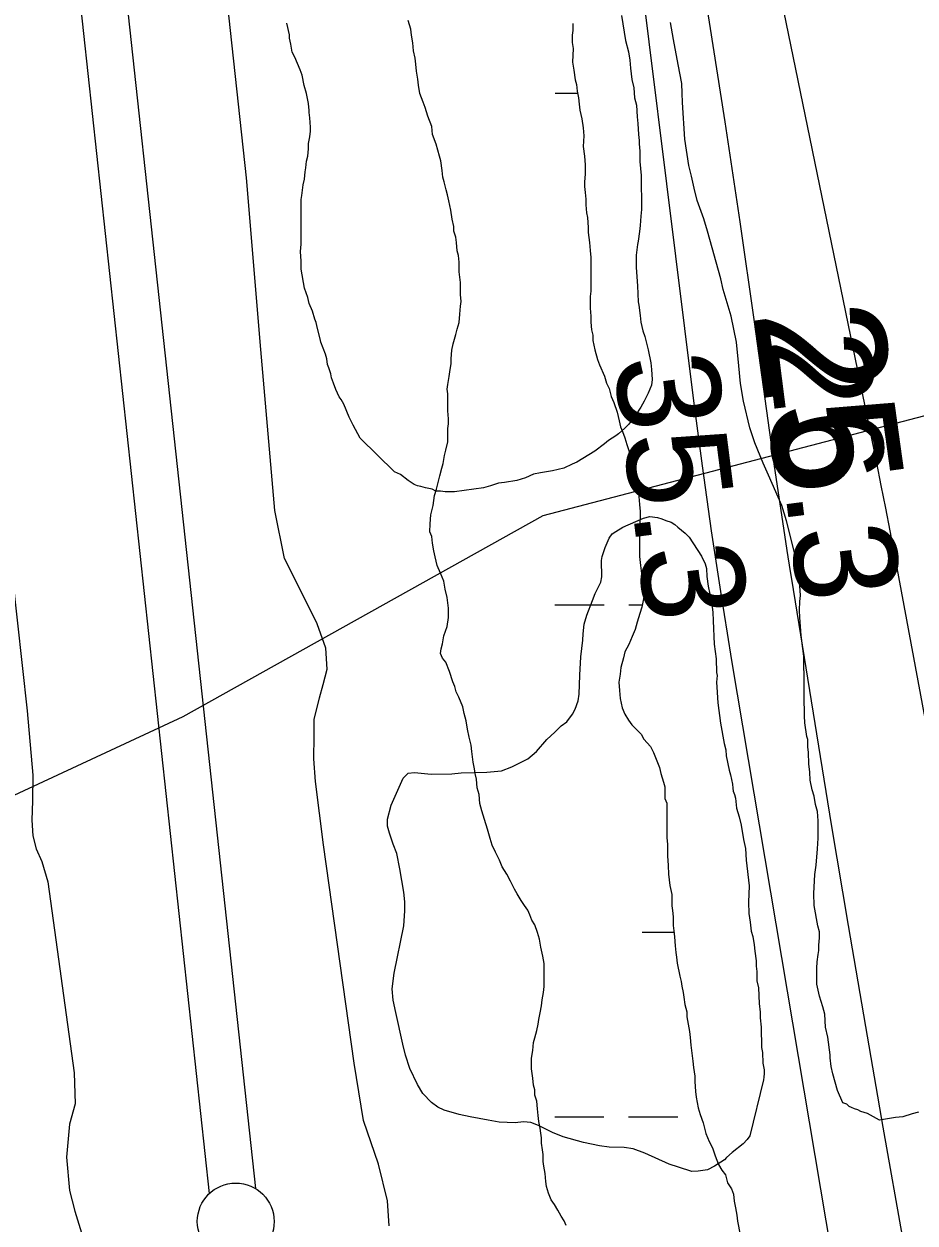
# Model space of a CAD drawing. Extents: x 3250478 to 3288318, y 788638 to 816472.
# Drawn here: x 3273546 to 3274126, y 803186 to 803965 of the extents above; entities that cross this region are included whole.
import ezdxf

# ---------------------------------------------------------------- set-up
doc = ezdxf.new("R2010")
doc.units = 0
for name, color, linetype in [('V-LEVE-TOET', 7, 'Continuous'), ('V-RIVR-RANG', 7, 'Continuous'), ('V-SITE-VEGE', 7, 'Continuous'), ('V-SURV-LINE', 7, 'Continuous'), ('V-TOPO-MAJR', 7, 'Continuous'), ('V-TOPO-MAJR-IDEN', 7, 'Continuous'), ('V-TOPO-MINR', 7, 'Continuous'), ('V-UTIL-LINE', 7, 'Continuous'), ('V-WETL-SWMP', 7, 'Continuous')]:
    doc.layers.add(name, color=color, linetype=linetype)

msp = doc.modelspace()

# ---------------------------------------------------------------- linework, layer by layer
at = {"layer": 'V-LEVE-TOET'}
for points in [[(3273373.99, 804813.08), (3273408.65, 804676.71), (3273425.79, 804586.99), (3273439.52, 804492.16), (3273447.27, 804417.56), (3273475.66, 804147.11), (3273501.24, 803928.03), (3273518.87, 803768.19), (3273538.42, 803606.86), (3273548.31, 803518.42), (3273551.98, 803476.65), (3273551.78, 803460.02), (3273551.37, 803447.45), (3273552.01, 803437.21), (3273554.16, 803428.9), (3273557.79, 803420.59), (3273561.64, 803407.38), (3273578.81, 803283.14), (3273579.47, 803263.1), (3273575.85, 803249.89), (3273573.96, 803228.36), (3273575.9, 803206.83), (3273579.32, 803193.41), (3273583.6, 803179.13)], [(3273782.74, 803200.03), (3273776.75, 803223.9), (3273767.13, 803252.24), (3273760.91, 803289.53), (3273740.95, 803431.47), (3273735.8, 803472.6), (3273734.72, 803487.31), (3273734.92, 803502.01), (3273734.91, 803512.88), (3273738.3, 803526.95), (3273740.85, 803535.69), (3273743.4, 803545.5), (3273742.53, 803559.35), (3273736.98, 803575.12), (3273726.08, 803597.06), (3273715.62, 803617.52), (3273709.41, 803648.84), (3273700.35, 803753.48), (3273690.87, 803864.95), (3273665.92, 804094.69)], [(3273783.82, 803183.84), (3273782.74, 803200.03)]]:
    msp.add_lwpolyline(points, dxfattribs=at)
at = {"layer": 'V-SITE-VEGE'}
for points in [[(3273854.81, 803666.53), (3273849.55, 803664.77), (3273845.16, 803663.45), (3273826.27, 803660.79), (3273820.13, 803660.79), (3273817.05, 803661.22), (3273813.98, 803661.22), (3273811.79, 803662.54), (3273807.39, 803663.41), (3273804.32, 803664.29), (3273802.12, 803664.72), (3273799.93, 803665.6), (3273795.97, 803668.23), (3273791.14, 803672.18), (3273787.18, 803673.93), (3273764.77, 803695.86), (3273760.37, 803704.21), (3273757.73, 803709.47), (3273754.2, 803717.81), (3273752.45, 803720.88), (3273751.12, 803722.64), (3273748.93, 803727.47), (3273747.6, 803731.42), (3273746.28, 803734.93), (3273745.84, 803737.56), (3273744.52, 803741.52), (3273743.64, 803743.71), (3273743.2, 803747.22), (3273742.32, 803750.3), (3273739.23, 803758.2), (3273738.79, 803760.39), (3273737.03, 803766.98), (3273736.15, 803770.93), (3273735.27, 803773.12), (3273733.94, 803778.39), (3273731.75, 803783.22), (3273730.86, 803787.17), (3273728.66, 803793.32), (3273726.46, 803805.61), (3273726.45, 803810.88), (3273726, 803817.03), (3273726.44, 803821.86), (3273726.41, 803850.84), (3273726.85, 803853.48), (3273727.72, 803860.51), (3273728.59, 803864.02), (3273729.03, 803868.85), (3273729.46, 803871.48), (3273729.9, 803875.88), (3273730.77, 803878.95), (3273731.21, 803883.78), (3273731.2, 803887.3), (3273732.08, 803891.69), (3273732.52, 803895.2), (3273732.51, 803897.84), (3273732.02, 803903.98), (3273731.73, 803907.46), (3273731.6, 803908.81), (3273731.18, 803913.2), (3273729.86, 803919.79), (3273728.53, 803925.06), (3273727.21, 803931.64), (3273725.89, 803935.16), (3273722.37, 803943.5), (3273720.61, 803946.57), (3273719.73, 803951.84), (3273718.84, 803955.79), (3273718.84, 803957.98), (3273717.08, 803965.45)], [(3273934.88, 803970.49), (3273937.53, 803954.24), (3273939.3, 803946.78), (3273940.18, 803941.51), (3273940.62, 803936.24), (3273941.51, 803928.78), (3273942.83, 803923.51), (3273943.28, 803916.92), (3273944.6, 803912.09), (3273945.05, 803904.63), (3273945.49, 803900.24), (3273945.94, 803893.21), (3273946.38, 803889.26), (3273946.38, 803887.06), (3273946.83, 803882.23), (3273946.83, 803875.65), (3273947.72, 803866.43), (3273947.74, 803844.47), (3273947.31, 803840.08), (3273946.87, 803833.93), (3273946.44, 803829.98), (3273945.56, 803823.83), (3273945.13, 803821.63), (3273944.26, 803814.61), (3273944.26, 803806.7), (3273945.15, 803794.84), (3273945.6, 803784.31), (3273946.04, 803782.11), (3273946.93, 803775.52), (3273947.37, 803771.13), (3273948.7, 803765.43), (3273950.02, 803761.92), (3273952.22, 803753.13), (3273953.98, 803744.79), (3273954.43, 803740.4), (3273954.87, 803733.82), (3273954.44, 803730.3), (3273952.25, 803725.03), (3273949.62, 803719.76), (3273947.43, 803715.8), (3273946.11, 803714.05), (3273943.92, 803710.53), (3273941.72, 803707.89), (3273939.53, 803704.82), (3273936.9, 803702.18), (3273932.95, 803698.66), (3273931.2, 803697.34), (3273926.37, 803694.27), (3273923.73, 803692.07), (3273917.59, 803687.23), (3273905.74, 803680.19), (3273902.67, 803678.87), (3273897.4, 803676.23), (3273889.94, 803674.47), (3273882.04, 803673.15), (3273877.64, 803672.26), (3273872.38, 803670.06), (3273866.67, 803668.3), (3273858.77, 803666.97), (3273854.81, 803666.53)], [(3273974.45, 803914.01), (3273974.36, 803920.05), (3273973.97, 803926.37), (3273971.75, 803938.71), (3273968.61, 803954.78), (3273966.7, 803965.97)], [(3274127.9, 803257.57), (3274123.88, 803256.64), (3274117.88, 803254.53), (3274112.99, 803254.16), (3274102.65, 803252.56), (3274094.82, 803256.74), (3274090.48, 803258.11), (3274088.45, 803259.23), (3274086.42, 803259.77), (3274084.4, 803260.6), (3274082.94, 803261.44), (3274081.48, 803262.86), (3274078.88, 803263.68), (3274075.29, 803271.67), (3274072.24, 803282.56), (3274071.3, 803287.44), (3274070.63, 803292.89), (3274070.6, 803294.91), (3274068.97, 803306.39), (3274067.43, 803312.98), (3274067, 803321.32), (3274065.77, 803326.19), (3274063.65, 803333.06), (3274061.79, 803340.8), (3274061.91, 803351.16), (3274062.13, 803355.48), (3274062.63, 803360.09), (3274063.16, 803362.69), (3274063.1, 803366.15), (3274063.6, 803371.05), (3274063.54, 803374.79), (3274062.61, 803378.8), (3274060.09, 803391.99), (3274059.97, 803399.76), (3274060.63, 803412.15), (3274061.39, 803418.2), (3274062.37, 803428.86), (3274062.83, 803435.78), (3274062.69, 803444.69), (3274062.65, 803447), (3274062.26, 803453.03), (3274061.04, 803457.61), (3274060.08, 803463.07), (3274058.87, 803467.08), (3274057.61, 803473.39), (3274057.24, 803478.56), (3274056.58, 803484.02), (3274056.46, 803491.49), (3274056.11, 803495.23), (3274056.03, 803499.83), (3274055.42, 803501.84), (3274054.13, 803510.74), (3274053.76, 803515.33), (3274053.56, 803527.99), (3274053.72, 803535.48), (3274053.42, 803553.89), (3274052.77, 803559.06), (3274051.76, 803567.38), (3274050.71, 803579.17), (3274050.63, 803584.06), (3274050.83, 803589.53), (3274051.34, 803593.56), (3274050.61, 803602.76), (3274049.64, 803609.65), (3274047.43, 803621.41), (3274042.2, 803642.04), (3274039.16, 803652.07), (3274030.49, 803671.78), (3274026.92, 803679.49), (3274021.52, 803692.64), (3274018.2, 803702.36), (3274014.17, 803719.85), (3274012.25, 803731.33), (3274011.21, 803742.82), (3274009.52, 803758.05), (3274007.94, 803766.65), (3274006.08, 803774.97), (3274000.9, 803792.44), (3273999.35, 803799.32), (3273990.79, 803830.26), (3273988.35, 803838.27), (3273984.13, 803850.29), (3273981.98, 803858.31), (3273980.42, 803866.05), (3273978.58, 803872.93), (3273976, 803890.15), (3273974.45, 803914.01)], [(3274018.33, 803242.33), (3274016.54, 803239.93), (3274013.99, 803237.01), (3274006.89, 803231.43), (3274003.21, 803228.2), (3274001.79, 803226.74), (3273995.24, 803222.6), (3273990.67, 803220.22), (3273984.65, 803219.27), (3273980.62, 803219.2), (3273971.94, 803221.94), (3273965.87, 803223.85), (3273949.92, 803231.07), (3273942.4, 803233.83), (3273936.63, 803234.59), (3273926.84, 803235.01), (3273920.5, 803235.77), (3273910.1, 803237.9), (3273896.81, 803241.71), (3273889.85, 803244.48), (3273880.86, 803248.93), (3273875.94, 803250.87), (3273871.04, 803251.36), (3273865.58, 803250.7), (3273855.22, 803251.1), (3273848, 803252.43), (3273836.46, 803254.54), (3273829.24, 803256.15), (3273819.41, 803258.87), (3273815.35, 803260.82), (3273811.27, 803263.91), (3273805.7, 803269.86), (3273802.16, 803275.56), (3273797.09, 803286.13), (3273794.36, 803294.71), (3273792.52, 803301.88), (3273788.16, 803322.53), (3273786.3, 803330.55), (3273785.6, 803337.73), (3273786.88, 803348.11), (3273793.28, 803378.72), (3273793.98, 803388.51), (3273793.89, 803394.27), (3273793.21, 803400.59), (3273790.66, 803415.8), (3273788.77, 803425.83), (3273786.37, 803431.84), (3273783.95, 803438.99), (3273782.73, 803443.58), (3273782.65, 803448.18), (3273785.1, 803457.14), (3273788.42, 803464.96), (3273792.86, 803474.82), (3273795.98, 803478.04), (3273800.29, 803478.39), (3273810.95, 803477.42), (3273824.47, 803477.64), (3273830.5, 803478.31), (3273847.19, 803478.58), (3273856.67, 803479.6), (3273863.53, 803482.02), (3273873.8, 803487.36), (3273879.48, 803492.06), (3273886.26, 803499.94), (3273891.36, 803504.63), (3273895.61, 803508.72), (3273899.31, 803511.37), (3273902.97, 803516.33), (3273904.64, 803519.52), (3273906.57, 803525.02), (3273907.36, 803529.35), (3273907.73, 803541.72), (3273908.4, 803553.53), (3273909.67, 803564.49), (3273909.89, 803568.52), (3273910.65, 803574.86), (3273912.28, 803580.65), (3273915.86, 803590.2), (3273917.8, 803594.83), (3273920.3, 803600.06), (3273921.42, 803602.09), (3273921.94, 803605.55), (3273921.77, 803616.19), (3273922.3, 803618.79), (3273924.22, 803624.58), (3273926.71, 803630.66), (3273928.68, 803633.57), (3273931.24, 803635.05), (3273935.8, 803638.01), (3273949.23, 803643.69), (3273953.24, 803644.91), (3273958.14, 803644.12), (3273961.04, 803643.31), (3273963.64, 803642.2), (3273967.11, 803641.1), (3273969.44, 803639.71), (3273971.48, 803638.01), (3273976.15, 803634.06), (3273978.78, 803631.51), (3273986.75, 803618.98), (3273989.14, 803614.13)], [(3273989.14, 803614.13), (3273990.05, 803610.98), (3273990.42, 803605.8), (3273991.1, 803599.48), (3273992.34, 803594.33), (3273993.28, 803589.45), (3273994.25, 803582.56), (3273994.34, 803577.09), (3273995.17, 803561.86), (3273996.47, 803552.38), (3273996.62, 803543.46), (3273996.94, 803541.45), (3273996.72, 803537.14), (3273996.77, 803533.97), (3273997.52, 803523.62), (3273999.17, 803510.42), (3274001.69, 803497.22), (3274002.62, 803493.21), (3274002.97, 803489.19), (3274004.85, 803480.01), (3274005.76, 803476.86), (3274007.01, 803470.83), (3274007.34, 803468.25), (3274007.38, 803466.23), (3274008.27, 803464.24), (3274008.89, 803461.66), (3274009.57, 803455.34), (3274011.39, 803449.61), (3274012.63, 803444.17), (3274014.21, 803434.98), (3274015.47, 803428.96), (3274015.87, 803421.49), (3274017.88, 803404.83), (3274017.47, 803394.18), (3274017.59, 803386.7), (3274018.55, 803381.24), (3274019.22, 803375.21), (3274020.14, 803371.78), (3274021.09, 803366.32), (3274021.45, 803362.3), (3274022.41, 803355.98), (3274022.47, 803352.53), (3274022.81, 803349.08), (3274022.91, 803343.05), (3274023.85, 803338.46), (3274024.3, 803328.39), (3274024.97, 803322.65), (3274025.03, 803318.91), (3274025.7, 803312.88), (3274025.92, 803299.65), (3274026.55, 803296.49), (3274026.66, 803289.58), (3274027.6, 803285.28), (3274027.64, 803282.7), (3274027.39, 803280.39), (3274027.13, 803278.66), (3274018.33, 803242.33)]]:
    msp.add_lwpolyline(points, dxfattribs=at)
at = {"layer": 'V-SURV-LINE'}
for points in [[(3273666.85, 803204.82), (3273520.1, 804557.07)], [(3273549.92, 804560.32), (3273696.68, 803208.07)]]:
    msp.add_lwpolyline(points, dxfattribs=at)
msp.add_circle((3273683.92, 803186.58), 25, dxfattribs=at)
at = {"layer": 'V-TOPO-MAJR'}
for points in [[(3273838.68, 804774.89), (3273849.71, 804720.8), (3273923.55, 804363.17), (3273928.34, 804339.34), (3273932.94, 804315.47), (3273937.29, 804291.56), (3273941.45, 804267.61), (3273981.27, 804030.82), (3273991.88, 803966.07), (3274002.12, 803901.28), (3274011.81, 803836.39), (3274021.13, 803771.45), (3274034, 803679.06), (3274036.68, 803660.28), (3274039.44, 803641.52), (3274042.33, 803622.78), (3274044.52, 803608.99)], [(3274044.52, 803608.99), (3274045.3, 803604.04), (3274060.51, 803510.2), (3274071.29, 803444.57), (3274082.25, 803378.98), (3274093.49, 803313.43), (3274104.9, 803247.92), (3274118.06, 803173.34)]]:
    msp.add_lwpolyline(points, dxfattribs=at)
at = {"layer": 'V-TOPO-MINR'}
for points in [[(3273844.91, 805038.03), (3273953.93, 804436.8), (3273957.39, 804417.67), (3273960.85, 804398.54), (3273964.3, 804379.41), (3273967.75, 804360.28), (3273971.19, 804341.14), (3273974.63, 804322.01), (3273978.07, 804302.88), (3273981.5, 804283.74), (3273995.07, 804208.2), (3274005.5, 804151.33), (3274016.21, 804094.52), (3274027.34, 804037.79), (3274038.75, 803981.11), (3274100.59, 803679.62), (3274103.57, 803664.91), (3274106.49, 803650.19), (3274109.34, 803635.45), (3274112.13, 803620.7), (3274153.86, 803397.07), (3274168.46, 803316.24), (3274182.44, 803235.3), (3274190.32, 803186.22)], [(3273789.76, 804810.11), (3273809.05, 804726.99), (3273828.15, 804643.83), (3273846.98, 804560.61), (3273865.61, 804477.34), (3273898.81, 804327.78), (3273900.63, 804319.24), (3273902.35, 804310.69), (3273903.93, 804302.11), (3273905.42, 804293.52), (3273914.38, 804238.87), (3273920.07, 804202.9), (3273925.47, 804166.89), (3273930.45, 804130.83), (3273935.15, 804094.72), (3273981.69, 803720.1), (3273987.22, 803677.79), (3273993.12, 803635.54), (3273999.58, 803593.36), (3274003.53, 803568.95)], [(3274003.53, 803568.95), (3274006.4, 803551.24), (3274071.51, 803165.04)]]:
    msp.add_lwpolyline(points, dxfattribs=at)
at = {"layer": 'V-UTIL-LINE'}
msp.add_lwpolyline([(3271479.82, 798386.9), (3272915.81, 803173.64), (3273649.65, 803514.8), (3273883.93, 803645.41), (3274287.07, 803751.09)], dxfattribs=at)
at = {"layer": 'V-WETL-SWMP'}
for p, q in [((3273891.64, 803920.02), (3273906.2, 803920.02)), ((3273891.54, 803587.35), (3273923.54, 803587.34)), ((3273939.54, 803587.33), (3273948.29, 803587.33)), ((3273948.32, 803374.73), (3273968.92, 803374.72)), ((3273891.44, 803254.67), (3273923.44, 803254.66)), ((3273939.44, 803254.66), (3273971.44, 803254.65))]:
    msp.add_line(p, q, dxfattribs=at)
for points in [[(3273830.55, 803784.63), (3273830.1, 803789.03), (3273830.1, 803796.93), (3273829.21, 803803.96), (3273829.21, 803807.03), (3273829.21, 803810.1), (3273828.76, 803814.49), (3273827.88, 803817.57), (3273827.44, 803822.84), (3273827, 803826.35), (3273825.67, 803830.3), (3273825.67, 803833.37), (3273824.79, 803838.2), (3273823.9, 803843.91), (3273822.58, 803850.06), (3273821.7, 803854.01), (3273820.82, 803857.08), (3273819.5, 803862.35), (3273818.61, 803865.42), (3273818.17, 803869.81), (3273817.29, 803875.96), (3273816.41, 803879.04), (3273814.2, 803886.94), (3273812, 803893.08), (3273811.56, 803898.35), (3273808.92, 803904.94), (3273807.15, 803910.64), (3273805.83, 803914.16), (3273803.63, 803919.86), (3273802.75, 803925.13), (3273802.3, 803929.08), (3273801.42, 803934.35), (3273800.98, 803938.74), (3273800.54, 803942.69), (3273799.65, 803947.52), (3273799.21, 803952.79), (3273798.32, 803957.62), (3273797.88, 803961.57), (3273796.12, 803967.28)], [(3273903.27, 803965.19), (3273903.27, 803960.8), (3273902.84, 803957.72), (3273902.84, 803952.89), (3273903.29, 803948.94), (3273902.86, 803940.16), (3273903.74, 803934.89), (3273904.62, 803928.74), (3273905.5, 803925.67), (3273905.95, 803921.28), (3273906.83, 803916.89), (3273907.27, 803912.94), (3273907.72, 803908.98), (3273909.04, 803903.28), (3273909.92, 803897.57), (3273910.37, 803892.3), (3273909.94, 803885.27), (3273910.82, 803879.13), (3273911.26, 803873.42), (3273911.27, 803870.34), (3273911.27, 803867.27), (3273910.83, 803862.44), (3273910.84, 803859.36), (3273911.28, 803855.41), (3273911.73, 803851.02), (3273911.73, 803847.51), (3273912.17, 803842.24), (3273912.61, 803839.17), (3273913.06, 803832.58), (3273913.06, 803829.51), (3273913.95, 803822.92), (3273914.39, 803817.65), (3273914.83, 803813.26), (3273914.84, 803810.19), (3273914.84, 803805.79), (3273914.85, 803802.72), (3273914.85, 803798.77), (3273914.85, 803795.26), (3273914.86, 803791.3), (3273914.42, 803787.79), (3273914.43, 803780.32), (3273914.87, 803775.06), (3273914.88, 803771.1), (3273915.32, 803766.27), (3273916.2, 803762.76), (3273916.21, 803759.25), (3273917.53, 803753.1), (3273919.29, 803746.96), (3273920.61, 803743.44), (3273923.69, 803735.98), (3273925.01, 803731.59), (3273926.77, 803728.08), (3273928.1, 803722.81), (3273929.86, 803718.86), (3273932.06, 803712.71), (3273933.38, 803707.01), (3273934.26, 803703.06), (3273935.58, 803699.98), (3273936.91, 803696.03), (3273938.23, 803691.64), (3273939.99, 803686.37), (3273941.31, 803681.98), (3273942.63, 803676.72), (3273944.83, 803670.13), (3273945.72, 803665.3), (3273945.72, 803661.79), (3273946.16, 803657.84), (3273946.61, 803652.57), (3273947.05, 803648.18), (3273947.06, 803644.22), (3273946.62, 803638.95), (3273946.62, 803635.44), (3273946.63, 803630.61), (3273946.63, 803627.54), (3273946.64, 803623.15), (3273946.64, 803618.75), (3273947.09, 803613.05), (3273947.53, 803609.53), (3273947.97, 803606.46), (3273948.42, 803601.19), (3273949.3, 803598.12), (3273949.3, 803592.41), (3273947.99, 803585.82), (3273946.68, 803581.87), (3273944.93, 803576.16), (3273943.61, 803571.32), (3273941.86, 803566.93)], [(3273882.81, 803326.67), (3273883.25, 803330.62), (3273884.12, 803335.45), (3273884.55, 803339.4), (3273884.55, 803343.36), (3273884.54, 803350.82), (3273884.54, 803354.33), (3273883.66, 803359.16), (3273882.33, 803364.87), (3273881.45, 803370.14), (3273880.13, 803374.53), (3273878.37, 803379.36), (3273876.61, 803382.43), (3273875.29, 803385.94), (3273873.97, 803389.02), (3273871.77, 803392.09), (3273869.57, 803395.16), (3273866.93, 803399.55), (3273865.17, 803402.62), (3273862.53, 803407.89), (3273860.33, 803412.28), (3273857.25, 803417.1), (3273855.49, 803421.49), (3273852.85, 803426.76), (3273850.65, 803431.15), (3273849.33, 803435.54), (3273847.57, 803441.69), (3273845.81, 803447.83), (3273844.04, 803453.54), (3273842.72, 803458.37), (3273842.28, 803464.08), (3273840.96, 803468.47), (3273840.51, 803474.18), (3273839.63, 803477.69), (3273839.19, 803480.76), (3273838.3, 803485.15), (3273837.86, 803488.66), (3273837.42, 803492.18), (3273836.98, 803496.13), (3273835.65, 803501.4), (3273834.77, 803506.67), (3273833.89, 803511.94), (3273832.56, 803516.76), (3273831.68, 803521.15), (3273829.04, 803527.3), (3273827.28, 803530.81), (3273826.4, 803534.32), (3273825.08, 803537.4), (3273822.88, 803543.98), (3273820.68, 803550.13), (3273818.48, 803552.76), (3273817.16, 803555.83), (3273817.59, 803558.91), (3273818.47, 803561.98), (3273819.34, 803567.25), (3273821.53, 803573.4), (3273822.4, 803579.11), (3273822.4, 803585.26), (3273821.51, 803592.28), (3273820.19, 803597.55), (3273819.31, 803602.82), (3273817.11, 803608.09), (3273814.91, 803612.92), (3273813.58, 803618.62), (3273812.7, 803622.58), (3273811.82, 803627.41), (3273811.38, 803631.8), (3273810.06, 803634.87), (3273810.49, 803640.14), (3273810.92, 803645.85), (3273812.23, 803652), (3273813.11, 803658.59), (3273814.42, 803662.54), (3273815.73, 803667.81), (3273816.61, 803671.32), (3273817.92, 803676.16), (3273818.79, 803679.23), (3273819.67, 803684.5), (3273820.54, 803688.02), (3273821.85, 803693.29), (3273821.85, 803696.8), (3273821.85, 803702.07), (3273822.28, 803705.14), (3273822.28, 803708.22), (3273821.83, 803713.49), (3273821.83, 803717), (3273821.82, 803724.46), (3273821.38, 803727.54), (3273821.82, 803730.61), (3273822.69, 803735.88), (3273823.13, 803738.96), (3273824, 803744.23), (3273824, 803747.3), (3273824.43, 803753.01), (3273825.31, 803756.96), (3273827.06, 803763.11), (3273827.93, 803766.63), (3273829.25, 803771.02), (3273829.68, 803776.29), (3273830.11, 803781.56), (3273830.55, 803784.63)], [(3273941.86, 803566.93), (3273939.67, 803561.66), (3273937.04, 803556.83), (3273936.17, 803552.87), (3273934.42, 803546.72), (3273933.98, 803542.33), (3273933.11, 803537.06), (3273933.55, 803531.79), (3273934, 803526.52), (3273935.32, 803520.38), (3273937.08, 803516.43), (3273939.28, 803512.48), (3273941.48, 803509.4), (3273944.99, 803505.89), (3273947.63, 803503.26), (3273949.39, 803500.19), (3273953.79, 803495.36), (3273955.55, 803491.41), (3273959.51, 803481.76), (3273960.39, 803477.81), (3273962.15, 803472.1), (3273963.03, 803469.02), (3273963.04, 803465.51), (3273963.04, 803461.56), (3273964.36, 803458.49), (3273964.37, 803455.41), (3273964.37, 803451.46), (3273964.37, 803447.95), (3273964.38, 803441.8), (3273964.38, 803436.09), (3273964.83, 803431.7), (3273964.83, 803428.63), (3273964.83, 803424.23), (3273965.28, 803418.09), (3273965.29, 803412.38), (3273966.17, 803404.91), (3273967.49, 803399.21), (3273967.5, 803395.25), (3273967.5, 803391.74), (3273967.94, 803388.67), (3273968.39, 803384.72), (3273968.39, 803379.01), (3273968.83, 803375.49), (3273969.28, 803371.54), (3273969.72, 803365.83), (3273970.16, 803361.44), (3273970.61, 803358.37), (3273971.05, 803354.42), (3273972.81, 803346.08), (3273973.7, 803342.56), (3273974.14, 803339.49), (3273975.02, 803335.54), (3273975.46, 803332.46), (3273975.91, 803327.64), (3273977.23, 803322.81), (3273977.23, 803319.73), (3273978.11, 803314.9), (3273979, 803310.07), (3273979.44, 803306.12), (3273979.88, 803301.29), (3273980.77, 803294.27), (3273981.21, 803290.75), (3273981.65, 803286.8), (3273982.54, 803281.09), (3273982.54, 803277.58), (3273982.99, 803270.99), (3273983.43, 803267.48), (3273984.75, 803260.46), (3273986.08, 803256.07), (3273987.84, 803250.8), (3273988.72, 803247.29), (3273989.6, 803243.77), (3273991.8, 803238.51), (3273994, 803234.56), (3273995.76, 803229.29), (3273997.96, 803223.58), (3274000.16, 803220.07), (3274002.36, 803217), (3274003.68, 803211.73), (3274006.32, 803207.78), (3274007.64, 803204.27), (3274008.09, 803199.88), (3274008.97, 803195.49), (3274009.85, 803190.66), (3274010.29, 803186.71), (3274012.06, 803177.93)], [(3273898.76, 803183.96), (3273897.44, 803187.04), (3273895.68, 803190.11), (3273893.48, 803194.06), (3273891.28, 803197.57), (3273889.08, 803200.64), (3273887.32, 803205.03), (3273886, 803209.42), (3273885.56, 803212.49), (3273885.11, 803217.76), (3273884.23, 803222.59), (3273883.79, 803225.67), (3273883.78, 803230.06), (3273883.34, 803233.13), (3273882.9, 803237.52), (3273882.89, 803241.04), (3273882.45, 803244.11), (3273882.01, 803247.18), (3273881.13, 803251.57), (3273880.68, 803255.53), (3273880.24, 803259.92), (3273879.8, 803264.75), (3273878.48, 803268.7), (3273878.47, 803272.21), (3273877.59, 803275.28), (3273877.15, 803279.67), (3273876.71, 803282.75), (3273876.26, 803285.82), (3273876.26, 803289.77), (3273876.26, 803292.85), (3273877.13, 803297.68), (3273877.56, 803302.95), (3273878.44, 803306.02), (3273879.75, 803310.85), (3273880.63, 803314.81), (3273881.06, 803317.88), (3273881.94, 803322.28), (3273882.81, 803326.67)]]:
    msp.add_lwpolyline(points, dxfattribs=at)

# ---------------------------------------------------------------- texts
at = {"layer": 'V-RIVR-RANG'}
for s, p in [('26.3', (3274028.66, 803759.89)), ('35.3', (3273929.49, 803747.05))]:
    msp.add_text(s, height=67, rotation=277.23833, dxfattribs=at).set_placement(p)
at = {"layer": 'V-TOPO-MAJR-IDEN'}
msp.add_text('25', height=83, rotation=277.92805, dxfattribs=at).set_placement((3274020.43, 803777.67))

doc.saveas('drawing.dxf')
